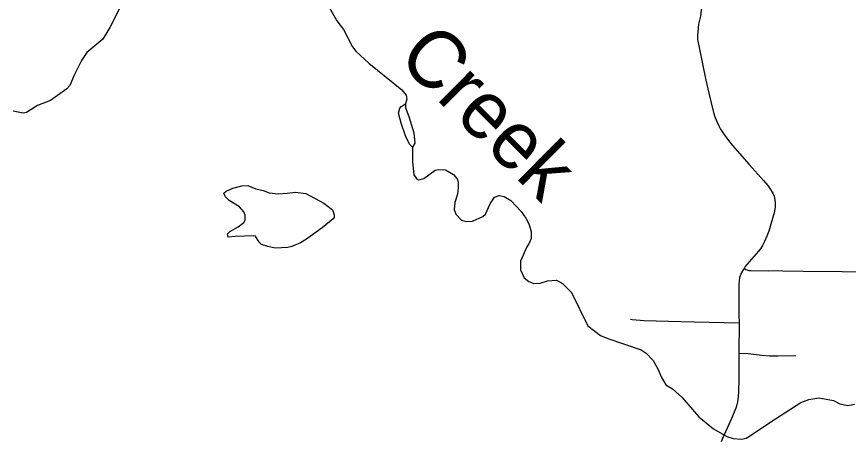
# Model space of a CAD drawing. Extents: x -19 to 366, y -4 to 359.
# Drawn here: x 146.509 to 147.665, y 189.228 to 189.816 of the extents above; entities that cross this region are included whole.
import ezdxf

# ---------------------------------------------------------------- set-up
doc = ezdxf.new("R2010")
doc.units = 0
for name, color, linetype in [('Level 33', 7, 'Continuous'), ('Level 35', 7, 'Continuous'), ('Level 60', 7, 'Continuous')]:
    doc.layers.add(name, color=color, linetype=linetype)

msp = doc.modelspace()

# ---------------------------------------------------------------- linework, layer by layer
at = {"layer": 'Level 33'}
for points in [[(147.4449, 189.9587), (147.4453, 189.9524), (147.4461, 189.9449), (147.4467, 189.9351), (147.4485, 189.9161), (147.4509, 189.8972), (147.4544, 189.8772), (147.4545, 189.8752), (147.4593, 189.8518), (147.4609, 189.838), (147.4609, 189.8292), (147.4602, 189.825), (147.4598, 189.8208), (147.459, 189.817), (147.4563, 189.8055), (147.455, 189.79), (147.455, 189.7874), (147.4552, 189.7849), (147.4556, 189.782), (147.4567, 189.7755), (147.4668, 189.728), (147.4709, 189.7098)], [(147.4709, 189.7098), (147.4771, 189.683), (147.479, 189.6771), (147.4818, 189.6703), (147.4846, 189.6644), (147.4871, 189.6598), (147.4895, 189.6558), (147.4938, 189.6497), (147.5001, 189.6416), (147.5035, 189.6373), (147.5268, 189.6107), (147.5465, 189.5887), (147.5527, 189.5815), (147.5557, 189.5775), (147.5595, 189.5712), (147.5614, 189.5666), (147.5626, 189.5616), (147.563, 189.5577), (147.5629, 189.5521), (147.5624, 189.5486), (147.5613, 189.5436), (147.5593, 189.5356), (147.557, 189.528)], [(147.557, 189.528), (147.5539, 189.518), (147.5514, 189.5111), (147.5482, 189.5038), (147.5452, 189.4981), (147.5423, 189.4937), (147.5398, 189.4903), (147.5235, 189.4721), (147.5211, 189.4689), (147.5196, 189.4663)], [(147.5196, 189.4663), (147.5166, 189.4616), (147.515, 189.4585), (147.5142, 189.4563), (147.5135, 189.4539), (147.5127, 189.4491), (147.5125, 189.4445), (147.5124, 189.4381), (147.5126, 189.4026), (147.5128, 189.3906)], [(147.6558, 189.4619), (147.6017, 189.4622), (147.5735, 189.4626), (147.5668, 189.4629), (147.5543, 189.4628), (147.5297, 189.4631), (147.5268, 189.4633), (147.5245, 189.4638), (147.5223, 189.4647), (147.5196, 189.4663)], [(147.8074, 189.4608), (147.7969, 189.461), (147.7321, 189.4609), (147.7099, 189.461), (147.6558, 189.4619)], [(147.5128, 189.3906), (147.4504, 189.392), (147.4148, 189.3925), (147.3976, 189.393), (147.3809, 189.3935), (147.3643, 189.395), (147.3621, 189.3957)], [(147.5128, 189.3906), (147.5124, 189.3486)], [(147.5124, 189.3486), (147.5124, 189.3203), (147.5122, 189.3125), (147.5121, 189.2956), (147.5116, 189.288), (147.5106, 189.2811), (147.5097, 189.2768), (147.5081, 189.2722), (147.5023, 189.2581), (147.4919, 189.2353), (147.4906, 189.2326), (147.4877, 189.2256)], [(147.5124, 189.3486), (147.5256, 189.3481), (147.5442, 189.3461), (147.5549, 189.3452), (147.5665, 189.3449), (147.5916, 189.3453)]]:
    msp.add_lwpolyline(points, dxfattribs=at)
at = {"layer": 'Level 35'}
for points in [[(146.6553, 189.834), (146.6388, 189.8013), (146.6288, 189.7849), (146.6069, 189.7662), (146.5995, 189.7553), (146.5893, 189.735), (146.5833, 189.7207), (146.579, 189.7161), (146.5565, 189.6995), (146.5385, 189.6928), (146.5232, 189.6832), (146.5182, 189.6819), (146.5044, 189.6847)], [(146.9391, 189.8367), (146.9542, 189.8102), (146.9634, 189.7985), (146.9758, 189.7744), (146.9804, 189.7683), (146.9987, 189.7515), (147.0442, 189.7145), (147.0505, 189.7069), (147.0515, 189.7014), (147.0494, 189.695), (147.0494, 189.6898), (147.0516, 189.6834)], [(147.0592, 189.6348), (147.0552, 189.6388), (147.0492, 189.6507), (147.0433, 189.6684), (147.0396, 189.682), (147.0415, 189.6892), (147.0432, 189.6915), (147.0494, 189.695)], [(147.0516, 189.6834), (147.054, 189.6775), (147.061, 189.6546), (147.0626, 189.6403), (147.0592, 189.6348), (147.0593, 189.6143), (147.061, 189.5963), (147.0647, 189.5912), (147.0673, 189.5897), (147.0749, 189.5914), (147.0908, 189.6027), (147.0952, 189.6038), (147.1048, 189.6033), (147.1162, 189.5969), (147.121, 189.5907), (147.1226, 189.5863), (147.1228, 189.5789), (147.1217, 189.5696), (147.1181, 189.5582), (147.1172, 189.5481), (147.1195, 189.542), (147.1273, 189.5335), (147.133, 189.5315), (147.1425, 189.5319), (147.1567, 189.5384), (147.1607, 189.5417), (147.1669, 189.5561), (147.1729, 189.5656), (147.1794, 189.5676), (147.1866, 189.5664), (147.1955, 189.561), (147.21, 189.5457), (147.2167, 189.5364), (147.2207, 189.5286), (147.2242, 189.5178), (147.224, 189.5081), (147.2214, 189.5017), (147.218, 189.4963), (147.2092, 189.4765), (147.2092, 189.4646), (147.2144, 189.4534), (147.2205, 189.4485), (147.2277, 189.4455), (147.2364, 189.4459), (147.2465, 189.449), (147.259, 189.4502), (147.2677, 189.4457), (147.2799, 189.4332), (147.3029, 189.3866), (147.3204, 189.3735), (147.3303, 189.3692), (147.3768, 189.3535), (147.3839, 189.3486), (147.3932, 189.3384), (147.4005, 189.326)], [(146.8683, 189.4947), (146.8581, 189.4969), (146.8493, 189.4999), (146.8463, 189.5027), (146.8411, 189.5111), (146.8387, 189.5116), (146.813, 189.5108), (146.803, 189.51), (146.8024, 189.5143), (146.8054, 189.5176), (146.8172, 189.5244), (146.8249, 189.5304), (146.8266, 189.5336), (146.8268, 189.5406), (146.8247, 189.545), (146.8188, 189.5518), (146.8043, 189.5608), (146.7993, 189.5659), (146.797, 189.5711), (146.8004, 189.5739), (146.8095, 189.5779), (146.8222, 189.5812), (146.8306, 189.5818), (146.8416, 189.5769), (146.8519, 189.5749), (146.8602, 189.5715), (146.8724, 189.5702)], [(146.8724, 189.5702), (146.8849, 189.5709), (146.8968, 189.5722), (146.9111, 189.5704), (146.9358, 189.5572), (146.948, 189.5478), (146.9503, 189.541), (146.9503, 189.5372), (146.949, 189.5351), (146.9335, 189.5228), (146.9117, 189.507), (146.9036, 189.5018), (146.8915, 189.4967), (146.8858, 189.4953), (146.8683, 189.4947)], [(147.4005, 189.326), (147.4047, 189.316), (147.411, 189.3046), (147.4201, 189.2994), (147.4331, 189.2878), (147.4569, 189.2602), (147.4771, 189.2436), (147.4956, 189.233), (147.5045, 189.23), (147.5159, 189.2295), (147.5227, 189.2307), (147.5272, 189.2334), (147.5569, 189.2534), (147.5984, 189.2802), (147.6097, 189.2842), (147.6234, 189.2865), (147.6441, 189.2828), (147.6528, 189.2785), (147.6638, 189.2761), (147.6733, 189.278)]]:
    msp.add_lwpolyline(points, dxfattribs=at)
at = {"layer": 'Level 60'}
for points in [[(154.1159, 1.8709), (153.9063, 10.4874), (153.696, 19.1041), (153.485, 27.7209), (153.2733, 36.3378), (153.0608, 44.9549), (152.8476, 53.5721), (152.6337, 62.1894), (152.419, 70.8069), (152.2036, 79.4245), (151.9875, 88.0422), (151.7707, 96.6601), (151.5531, 105.2782), (151.3348, 113.8963), (151.1158, 122.5147), (150.8961, 131.1331), (150.6757, 139.7517), (150.4545, 148.3704), (150.2326, 156.9893), (150.0101, 165.6083), (149.7867, 174.2275), (149.5627, 182.8468), (149.338, 191.4662), (149.1125, 200.0858), (148.8864, 208.7055), (148.6595, 217.3254), (148.4319, 225.9454), (148.2037, 234.5655), (147.9747, 243.1858), (147.745, 251.8063), (147.5146, 260.4269), (147.2835, 269.0476), (147.0517, 277.6685), (146.8191, 286.2895), (146.5859, 294.9106), (146.352, 303.5319), (146.1174, 312.1534), (145.8821, 320.775), (145.6461, 329.3967), (145.4094, 338.0186), (145.172, 346.6406)], [(146.7783, 1.697), (146.5788, 10.3131), (146.3785, 18.9294), (146.1776, 27.5458), (145.9759, 36.1624), (145.7736, 44.7791), (145.5705, 53.396), (145.3668, 62.013), (145.1624, 70.6301), (144.9572, 79.2474), (144.7514, 87.8648), (144.5449, 96.4823), (144.3377, 105.1), (144.1299, 113.7179), (143.9213, 122.3359), (143.712, 130.954), (143.5021, 139.5723), (143.2915, 148.1907), (143.0802, 156.8092), (142.8682, 165.4279), (142.6555, 174.0468), (142.4422, 182.6658), (142.2282, 191.2849), (142.0135, 199.9042), (141.7981, 208.5236), (141.582, 217.1432), (141.3653, 225.7629), (141.1479, 234.3828), (140.9298, 243.0028), (140.711, 251.623), (140.4916, 260.2433), (140.2715, 268.8638), (140.0508, 277.4844), (139.8293, 286.1051), (139.6072, 294.726), (139.3845, 303.3471), (139.161, 311.9683), (138.937, 320.5896), (138.7122, 329.2111), (138.4868, 337.8328), (138.2607, 346.4546)], [(0, 189.5162), (7.1121, 189.5206), (14.2243, 189.5339), (21.3364, 189.556), (28.4484, 189.5869), (35.5605, 189.6267), (42.6725, 189.6754), (49.7844, 189.7329), (56.8962, 189.7992), (64.0079, 189.8744), (71.1196, 189.9584), (78.2311, 190.0512), (85.3425, 190.1529), (92.4538, 190.2635), (99.5649, 190.3829), (106.6759, 190.5111), (113.7867, 190.6482), (120.8974, 190.7941), (128.0078, 190.9489), (135.1181, 191.1125), (142.2282, 191.2849), (149.338, 191.4662), (156.4476, 191.6563), (163.5569, 191.8553), (170.666, 192.0631), (177.7749, 192.2798), (184.8835, 192.5053), (191.9917, 192.7396), (199.0997, 192.9828), (206.2074, 193.2348), (213.3147, 193.4956), (220.4218, 193.7653), (227.5285, 194.0438), (234.6348, 194.3312), (241.7408, 194.6274), (248.8464, 194.9324), (255.9516, 195.2463), (263.0564, 195.569), (270.1608, 195.9005), (277.2648, 196.2409), (284.3683, 196.5901), (291.4715, 196.9481), (298.5741, 197.315), (305.6763, 197.6907), (312.7781, 198.0753), (319.8793, 198.4686), (326.9801, 198.8708), (334.0804, 199.2818), (341.1801, 199.7017)], [(0, 180.8999), (7.1228, 180.9044), (14.2457, 180.9176), (21.3685, 180.9397), (28.4912, 180.9706), (35.614, 181.0103), (42.7366, 181.0589), (49.8592, 181.1163), (56.9818, 181.1825), (64.1042, 181.2575), (71.2266, 181.3414), (78.3488, 181.4341), (85.4709, 181.5357), (92.5929, 181.646), (99.7147, 181.7652), (106.8364, 181.8933), (113.9579, 182.0301), (121.0793, 182.1758), (128.2005, 182.3303), (135.3214, 182.4936), (142.4422, 182.6658), (149.5627, 182.8468), (156.683, 183.0366), (163.8031, 183.2352), (170.9229, 183.4427), (178.0425, 183.659), (185.1617, 183.8841), (192.2807, 184.1181), (199.3994, 184.3608), (206.5178, 184.6124), (213.6359, 184.8728), (220.7537, 185.1421), (227.8711, 185.4201), (234.9881, 185.707), (242.1048, 186.0027), (249.2212, 186.3073), (256.3371, 186.6206), (263.4526, 186.9428), (270.5678, 187.2738), (277.6825, 187.6136), (284.7968, 187.9622), (291.9107, 188.3197), (299.0241, 188.6859), (306.1371, 189.061), (313.2495, 189.4449), (320.3615, 189.8377), (327.4731, 190.2392), (334.5841, 190.6495), (341.6946, 191.0687)]]:
    msp.add_spline(points, degree=3, dxfattribs=at)

# ---------------------------------------------------------------- texts
at = {"layer": 'Level 35'}
msp.add_text('Creek', height=0.08, rotation=315.2599, dxfattribs=at).set_placement((147.0359, 189.7569))

doc.saveas('drawing.dxf')
